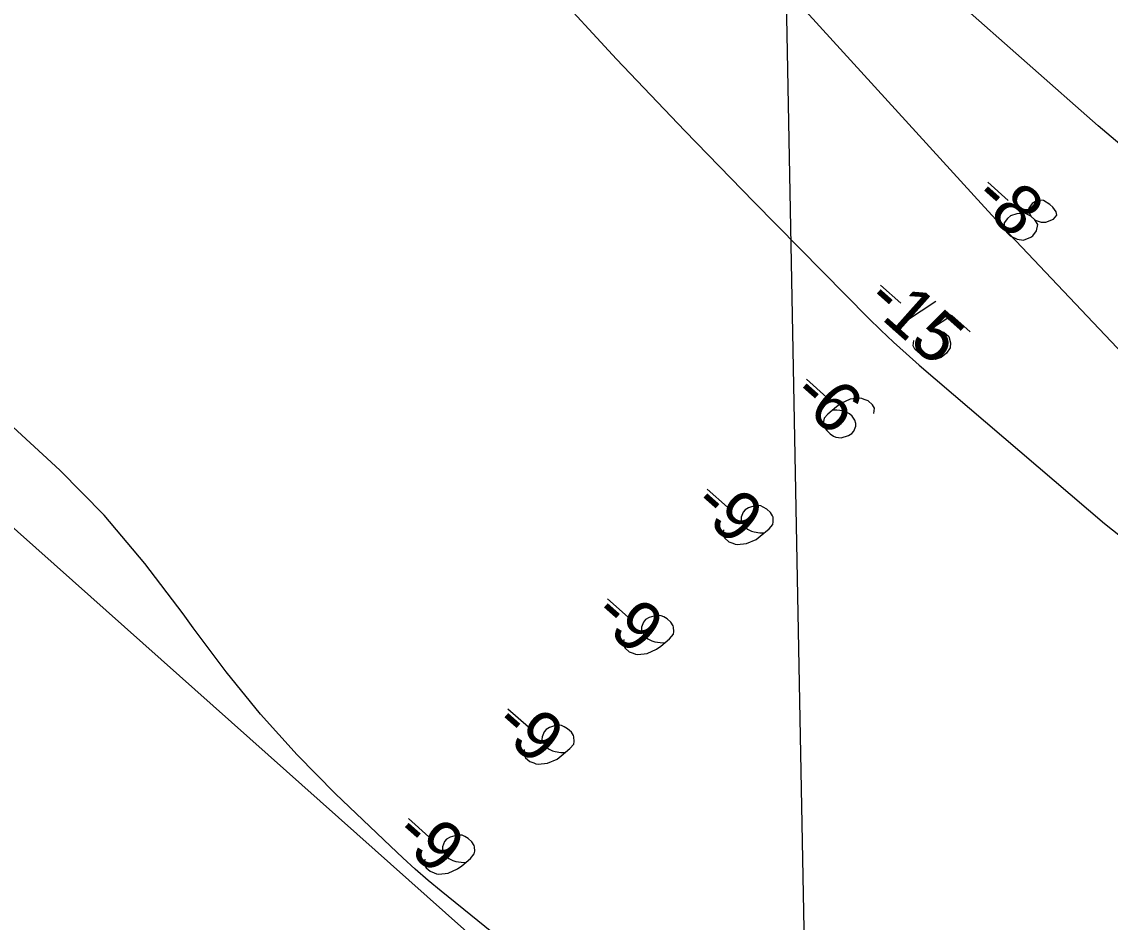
# Model space of a CAD drawing. Extents: x 3962991 to 3983549, y 181631 to 204078.
# Drawn here: x 3978274 to 3979008, y 189193 to 189800 of the extents above; entities that cross this region are included whole.
import ezdxf

# ---------------------------------------------------------------- set-up
doc = ezdxf.new("R2010")
doc.units = 0
for name, color, linetype in [('V-ANNO-MASK', 7, 'Continuous'), ('V-ANNO-MASK2', 7, 'Continuous'), ('V-GRID-MAJR', 7, 'Continuous'), ('V-RIVR-RANG', 7, 'Continuous'), ('V-TOPO-DPTH', 7, 'Continuous'), ('V-TOPO-MINR', 7, 'Continuous'), ('V-WETL-SWMP', 7, 'Continuous')]:
    doc.layers.add(name, color=color, linetype=linetype)

msp = doc.modelspace()

# ---------------------------------------------------------------- linework, layer by layer
at = {"layer": 'V-ANNO-MASK2'}
for p, q in [((3978925.21, 189692.13), (3978939, 189679.86)), ((3978852.8, 189622.7), (3978866.6, 189610.43)), ((3978890.26, 189611.62), (3978861.28, 189592.56)), ((3978802.9, 189559.17), (3978816.72, 189546.93)), ((3978735.85, 189484.97), (3978749.68, 189472.73)), ((3978668.71, 189410.87), (3978682.53, 189398.63)), ((3978601.56, 189336.76), (3978615.39, 189324.52)), ((3978534.42, 189262.66), (3978548.24, 189250.41))]:
    msp.add_line(p, q, dxfattribs=at)
for points in [[(3978954.2, 189669.16), (3978956.95, 189666.7), (3978957.92, 189666.2), (3978961.16, 189665.08), (3978964.34, 189665.07), (3978969.64, 189667.06), (3978971.72, 189669.8), (3978971.39, 189672.21), (3978969.16, 189675.26), (3978967.19, 189677.01), (3978962.92, 189679.75), (3978960.29, 189679.97), (3978957.36, 189679.05), (3978955.19, 189677.81), (3978952.95, 189674.5), (3978952.69, 189672.62), (3978954.2, 189669.16), (3978950.34, 189671.17), (3978944.76, 189670.85), (3978940.55, 189669.3), (3978938.6, 189667.5), (3978936.34, 189664.57), (3978936.36, 189661.02), (3978938.02, 189658.13), (3978940.39, 189656.02), (3978945.01, 189653.67), (3978949.34, 189652.99), (3978954.27, 189654.96), (3978955.52, 189655.97), (3978958.13, 189659.29), (3978959.01, 189663.46), (3978956.95, 189666.7)], [(3978913.31, 189591.1), (3978900.9, 189602.15), (3978887.22, 189593.13), (3978895.56, 189591), (3978898.91, 189588.02), (3978900.09, 189583.79), (3978899.92, 189580.42), (3978897.33, 189576.72), (3978893.76, 189573.89), (3978889.73, 189572.54), (3978885.04, 189572.82), (3978879.61, 189576.25), (3978876.06, 189579.4), (3978874.99, 189581.77), (3978875.34, 189585.34)], [(3978848.39, 189536.14), (3978848.74, 189539.71), (3978847.49, 189541.88), (3978844.52, 189544.5), (3978841.85, 189545.46), (3978840.31, 189546.11), (3978838.8, 189546.4), (3978832.49, 189545.64), (3978826.13, 189542.82), (3978823.08, 189540.58), (3978817.22, 189535.56), (3978814.95, 189532.99), (3978814.34, 189530.71), (3978814.52, 189527.73), (3978814.76, 189526.81), (3978816.59, 189524.49), (3978818.96, 189522.4), (3978821.11, 189520.84), (3978822.84, 189520.02), (3978826.41, 189519.67), (3978831.18, 189521.08), (3978833.52, 189522.53), (3978834.92, 189524.11), (3978836.21, 189527.55), (3978836.29, 189529.24), (3978835.59, 189531.63), (3978833.74, 189534.32), (3978831.96, 189535.89), (3978829.27, 189537.22), (3978827.36, 189537.85), (3978823.42, 189538.18), (3978821.36, 189538.24), (3978820.24, 189538.17)], [(3978746.85, 189457.61), (3978746.51, 189454.04), (3978747.76, 189451.87), (3978750.53, 189449.43), (3978753.2, 189448.47), (3978754.74, 189447.81), (3978756.25, 189447.53), (3978762.56, 189448.29), (3978768.93, 189451.1), (3978771.79, 189453.15), (3978777.65, 189458.17), (3978780.28, 189461.13), (3978780.54, 189463.02), (3978780.36, 189466), (3978780.11, 189466.92), (3978778.66, 189469.26), (3978776.1, 189471.53), (3978773.77, 189472.89), (3978772.04, 189473.72), (3978768.67, 189473.88), (3978763.89, 189472.47), (3978761.55, 189471.02), (3978760.15, 189469.44), (3978758.87, 189466), (3978758.78, 189464.32), (3978759.46, 189462.3), (3978761.31, 189459.61), (3978763.09, 189458.04), (3978765.78, 189456.71), (3978767.69, 189456.07), (3978771.46, 189455.55), (3978773.52, 189455.49), (3978774.64, 189455.56)], [(3978679.71, 189383.51), (3978679.37, 189379.94), (3978680.62, 189377.77), (3978683.38, 189375.32), (3978686.06, 189374.36), (3978687.59, 189373.71), (3978689.11, 189373.43), (3978695.41, 189374.18), (3978701.78, 189377), (3978704.65, 189379.04), (3978710.51, 189384.07), (3978713.13, 189387.03), (3978713.39, 189388.91), (3978713.21, 189391.89), (3978712.97, 189392.81), (3978711.52, 189395.15), (3978708.95, 189397.43), (3978706.63, 189398.78), (3978704.9, 189399.61), (3978701.52, 189399.78), (3978696.75, 189398.37), (3978694.41, 189396.92), (3978693.01, 189395.34), (3978691.72, 189391.9), (3978691.64, 189390.21), (3978692.32, 189388.2), (3978694.17, 189385.5), (3978695.94, 189383.93), (3978698.64, 189382.6), (3978700.55, 189381.97), (3978704.31, 189381.45), (3978706.37, 189381.39), (3978707.49, 189381.45)], [(3978612.57, 189309.4), (3978612.22, 189305.83), (3978613.48, 189303.66), (3978616.24, 189301.21), (3978618.91, 189300.26), (3978620.45, 189299.6), (3978621.96, 189299.32), (3978628.27, 189300.08), (3978634.64, 189302.89), (3978637.5, 189304.93), (3978643.37, 189309.96), (3978645.99, 189312.92), (3978646.25, 189314.81), (3978646.07, 189317.79), (3978645.82, 189318.71), (3978644.37, 189321.05), (3978641.81, 189323.32), (3978639.48, 189324.67), (3978637.75, 189325.5), (3978634.38, 189325.67), (3978629.6, 189324.26), (3978627.26, 189322.81), (3978625.86, 189321.23), (3978624.58, 189317.79), (3978624.49, 189316.1), (3978625.18, 189314.09), (3978627.02, 189311.4), (3978628.8, 189309.82), (3978631.5, 189308.49), (3978633.4, 189307.86), (3978637.17, 189307.34), (3978639.23, 189307.28), (3978640.35, 189307.35)], [(3978545.42, 189235.29), (3978545.08, 189231.72), (3978546.33, 189229.56), (3978549.1, 189227.11), (3978551.77, 189226.15), (3978553.31, 189225.5), (3978554.82, 189225.21), (3978561.12, 189225.97), (3978567.49, 189228.78), (3978570.36, 189230.83), (3978576.22, 189235.85), (3978578.84, 189238.82), (3978579.1, 189240.7), (3978578.92, 189243.68), (3978578.68, 189244.6), (3978577.23, 189246.94), (3978574.66, 189249.21), (3978572.34, 189250.57), (3978570.61, 189251.4), (3978567.23, 189251.57), (3978562.46, 189250.16), (3978560.12, 189248.71), (3978558.72, 189247.13), (3978557.43, 189243.68), (3978557.35, 189242), (3978558.03, 189239.98), (3978559.88, 189237.29), (3978561.65, 189235.72), (3978564.35, 189234.39), (3978566.26, 189233.76), (3978570.03, 189233.24), (3978572.09, 189233.17), (3978573.2, 189233.24)]]:
    msp.add_lwpolyline(points, dxfattribs=at)
at = {"layer": 'V-GRID-MAJR'}
msp.add_spline([(3978860.86, 186064.81), (3978814.65, 188489.84), (3978699.17, 194549.76), (3978690.3, 195015.45)], degree=3, dxfattribs=at)
at = {"layer": 'V-TOPO-DPTH'}
for points in [[(3977515.59, 190129.47), (3978679.07, 189092.54)], [(3978629.5, 189824.36), (3978674.73, 189775.22), (3978720.75, 189726.83), (3978767.31, 189678.94), (3978844.86, 189600.45), (3978853.14, 189592.28), (3978861.56, 189584.25), (3978870.17, 189576.43), (3978878.91, 189568.75), (3979003.93, 189461.72), (3979044.86, 189429.48), (3979087.32, 189399.61), (3979132.07, 189373.3), (3979178.35, 189349.36), (3979193.26, 189350.66), (3979202.92, 189355.76), (3979204.7, 189366.53), (3979201.22, 189381.09), (3978944.12, 189652.51), (3978938.79, 189658.18), (3978933.48, 189663.86), (3978928.2, 189669.58), (3978922.95, 189675.32), (3978774.69, 189838.27)], [(3979000.51, 188854.31), (3978556.54, 189213.7), (3978547.72, 189221.02), (3978539.04, 189228.49), (3978530.55, 189236.17), (3978522.19, 189244.01), (3978485.29, 189279.46), (3978459.39, 189305.82), (3978434.56, 189333.11), (3978411.34, 189361.78), (3978389.2, 189391.37), (3978382.47, 189400.93), (3978356.57, 189434.91), (3978329.09, 189467.44), (3978299.23, 189497.8), (3978267.78, 189526.71)]]:
    msp.add_lwpolyline(points, dxfattribs=at)
at = {"layer": 'V-TOPO-MINR'}
for points in [[(3978629.5, 189824.36), (3978674.73, 189775.22), (3978720.75, 189726.83), (3978767.31, 189678.94), (3978844.86, 189600.45), (3978853.14, 189592.28), (3978861.56, 189584.25), (3978870.17, 189576.43), (3978878.91, 189568.75), (3979003.93, 189461.72), (3979044.86, 189429.48), (3979087.32, 189399.61), (3979132.07, 189373.3), (3979178.35, 189349.36), (3979193.26, 189350.66), (3979202.92, 189355.76), (3979204.7, 189366.53), (3979201.22, 189381.09), (3978944.12, 189652.51), (3978938.79, 189658.18), (3978933.48, 189663.86), (3978928.2, 189669.58), (3978922.95, 189675.32), (3978774.69, 189838.27)], [(3979000.51, 188854.31), (3978556.54, 189213.7), (3978547.72, 189221.02), (3978539.04, 189228.49), (3978530.55, 189236.17), (3978522.19, 189244.01), (3978485.29, 189279.46), (3978459.39, 189305.82), (3978434.56, 189333.11), (3978411.34, 189361.78), (3978389.2, 189391.37), (3978382.47, 189400.93), (3978356.57, 189434.91), (3978329.09, 189467.44), (3978299.23, 189497.8), (3978267.78, 189526.71)]]:
    msp.add_lwpolyline(points, dxfattribs=at)
at = {"layer": 'V-WETL-SWMP'}
for p, q in [((3978999.68, 189730.09), (3978903.93, 189814.77)), ((3979033.66, 189701.33), (3978999.68, 189730.09))]:
    msp.add_line(p, q, dxfattribs=at)

# ---------------------------------------------------------------- texts
at = {"layer": 'V-ANNO-MASK'}
for s, rotation, p in [('-8', 318.32833, (3978913.98, 189679.52)), ('-15', 318.32833, (3978841.58, 189610.09)), ('-6', 318.47111, (3978791.7, 189546.53)), ('-9', 318.47111, (3978724.66, 189472.34)), ('-9', 318.47111, (3978657.52, 189398.23)), ('-9', 318.47111, (3978590.37, 189324.12)), ('-9', 318.47111, (3978523.23, 189250.02))]:
    msp.add_text(s, height=33.5, rotation=rotation, dxfattribs=at).set_placement(p)
at = {"layer": 'V-RIVR-RANG'}
for s, rotation, p in [('-8', 318.32833, (3978913.98, 189679.52)), ('-15', 318.32833, (3978841.58, 189610.09)), ('-6', 318.47111, (3978791.7, 189546.53)), ('-9', 318.47111, (3978724.66, 189472.34)), ('-9', 318.47111, (3978657.52, 189398.23)), ('-9', 318.47111, (3978590.37, 189324.12)), ('-9', 318.47111, (3978523.23, 189250.02))]:
    msp.add_text(s, height=33.5, rotation=rotation, dxfattribs=at).set_placement(p)

doc.saveas('drawing.dxf')
